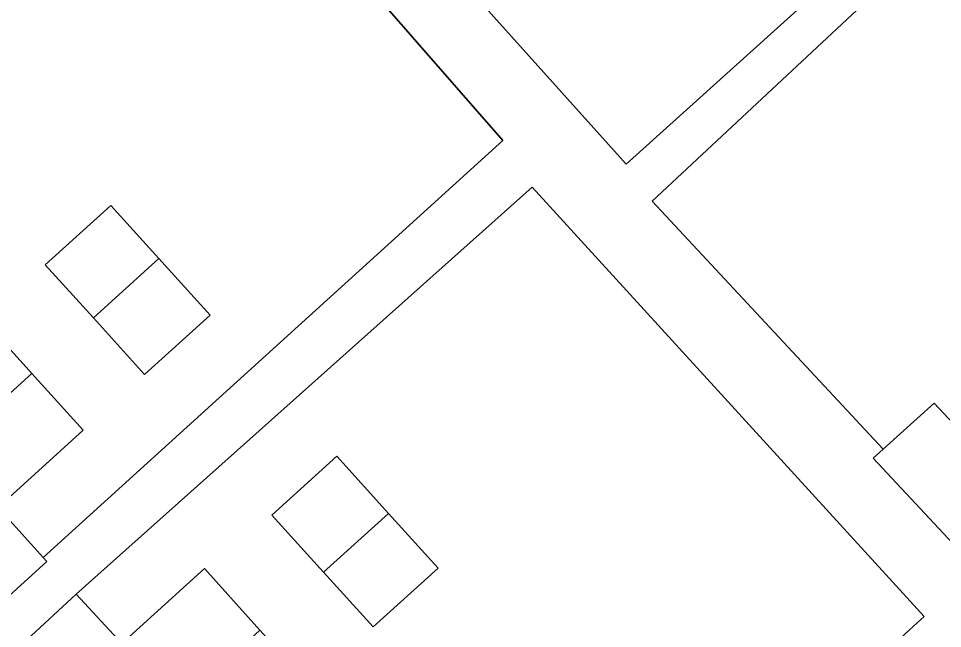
# Model space of a CAD drawing. Extents: x 158352 to 159489, y 383828 to 384603.
# Drawn here: x 159031.47 to 159065.59, y 384166.34 to 384188.86 of the extents above; entities that cross this region are included whole.
import ezdxf

# ---------------------------------------------------------------- set-up
doc = ezdxf.new("R2010")
doc.units = 0
for name, color, linetype in [('IMGEO_Erf', 7, 'Continuous'), ('IMGEO_Pand', 7, 'Continuous'), ('IMGEO_Voetpad_open', 7, 'Continuous')]:
    doc.layers.add(name, color=color, linetype=linetype)

msp = doc.modelspace()

# ---------------------------------------------------------------- linework, layer by layer
at = {"layer": 'IMGEO_Erf'}
for points in [[(159067.776, 384194.172), (159054.864, 384182.115), (159063.395, 384172.962), (159065.276, 384174.66), (159069.402, 384170.25)], [(159033.802, 384191.987), (159028.769, 384187.42), (159030.672, 384185.322), (159028.079, 384182.971), (159026.128, 384181.202), (159022.931, 384178.303), (159023.88, 384177.256), (159024.378, 384176.707), (159024.652, 384176.405), (159025.193, 384176.896), (159026.925, 384174.985), (159030.071, 384177.837), (159031.96, 384175.754), (159033.856, 384173.663), (159033.164, 384173.036), (159030.709, 384170.81), (159032.382, 384168.964), (159049.357, 384184.354), (159040.963, 384193.949)], [(159045.441, 384192.911), (159053.908, 384183.482), (159061.954, 384190.741)]]:
    msp.add_lwpolyline(points, dxfattribs=at)
for points in [[(159064.374, 384166.29), (159064.911, 384166.787), (159050.436, 384182.634), (159033.597, 384167.609), (159035.281, 384165.789), (159038.329, 384168.55), (159040.382, 384166.283), (159042.209, 384164.266), (159039.138, 384161.484), (159040.93, 384159.505), (159042.606, 384157.655), (159045.717, 384160.473), (159047.662, 384158.326), (159049.534, 384156.259), (159046.389, 384153.41), (159048.22, 384151.389), (159059.934, 384162.182)], [(159034.873, 384181.958), (159036.649, 384179.997), (159038.542, 384177.909), (159036.124, 384175.718), (159034.232, 384177.805), (159032.455, 384179.766)], [(159042.734, 384168.414), (159040.819, 384170.528), (159043.216, 384172.7), (159045.132, 384170.585), (159046.959, 384168.569), (159044.562, 384166.397)]]:
    msp.add_lwpolyline(points, close=True, dxfattribs=at)
at = {"layer": 'IMGEO_Pand'}
for points in [[(159036.649, 384179.997), (159034.873, 384181.958), (159032.455, 384179.766), (159034.232, 384177.805)], [(159036.649, 384179.997), (159034.232, 384177.805), (159036.124, 384175.718), (159038.542, 384177.909)], [(159031.96, 384175.754), (159030.071, 384177.837), (159026.925, 384174.985), (159025.193, 384176.896), (159024.652, 384176.405), (159019.322, 384171.571), (159019.132, 384171.399), (159022.754, 384167.404), (159023.443, 384168.029), (159028.814, 384172.9), (159031.695, 384175.513)], [(159030.709, 384170.81), (159033.164, 384173.036), (159033.856, 384173.663), (159031.96, 384175.754), (159031.695, 384175.513), (159028.814, 384172.9), (159023.443, 384168.029), (159023.652, 384167.799), (159024.553, 384166.806), (159027.146, 384163.946), (159030.851, 384167.305), (159032.517, 384168.815), (159032.382, 384168.964)], [(159065.276, 384174.66), (159063.395, 384172.962), (159063.027, 384172.63), (159067.181, 384168.179), (159069.402, 384170.25)], [(159045.132, 384170.585), (159043.216, 384172.7), (159040.819, 384170.528), (159042.734, 384168.414)], [(159045.132, 384170.585), (159042.734, 384168.414), (159044.562, 384166.397), (159046.959, 384168.569)], [(159031.926, 384158.625), (159040.205, 384166.123), (159040.382, 384166.283), (159038.329, 384168.55), (159035.281, 384165.789), (159033.597, 384167.609), (159031.933, 384166.066), (159028.227, 384162.709)]]:
    msp.add_lwpolyline(points, close=True, dxfattribs=at)
at = {"layer": 'IMGEO_Voetpad_open'}
for points in [[(159067.181, 384168.179), (159063.027, 384172.63), (159063.395, 384172.962), (159054.864, 384182.115), (159067.776, 384194.172)], [(159040.963, 384193.949), (159049.357, 384184.354), (159032.382, 384168.964), (159032.517, 384168.815), (159030.851, 384167.305), (159027.146, 384163.946), (159026.446, 384163.248), (159027.515, 384162.065), (159028.227, 384162.709), (159031.933, 384166.066), (159033.597, 384167.609), (159050.436, 384182.634), (159064.911, 384166.787), (159064.374, 384166.29), (159059.934, 384162.182), (159048.22, 384151.389), (159046.573, 384149.901), (159042.867, 384146.544), (159042.141, 384145.887), (159043.197, 384144.719), (159043.949, 384145.398), (159047.656, 384148.755), (159049.259, 384150.207), (159067.497, 384166.251)], [(159061.954, 384190.741), (159053.908, 384183.482), (159045.441, 384192.911)]]:
    msp.add_lwpolyline(points, dxfattribs=at)

doc.saveas('drawing.dxf')
